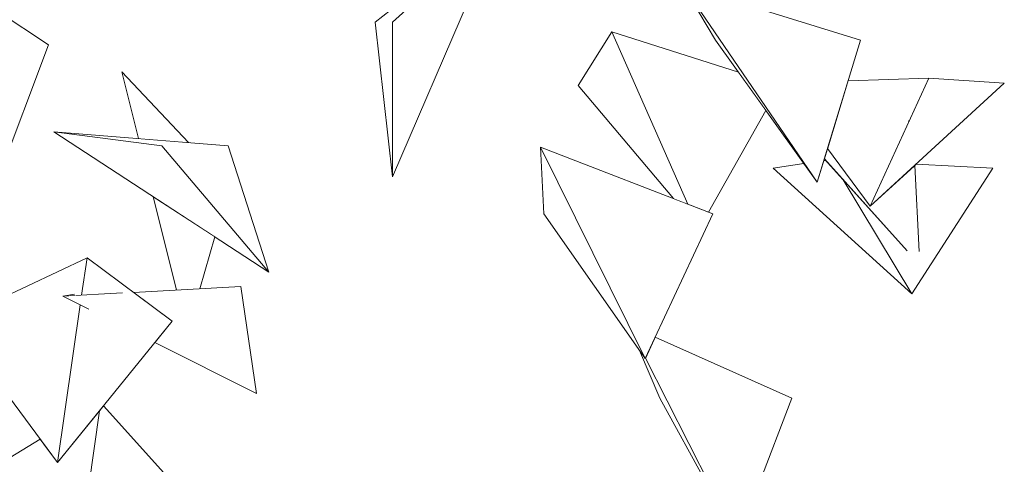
# Model space of a CAD drawing. Extents: x -289599 to -184549, y 66678 to 295474.
# Tile 343 of 656: x -263330 to -263135, y 72109 to 72197. Entities that reach past the tile are written whole.
import ezdxf

# ---------------------------------------------------------------- set-up
doc = ezdxf.new("R2010")
doc.units = 0
doc.header["$MEASUREMENT"] = 0
doc.linetypes.add('Wipeout_Contour', pattern=[1000, 0, -1000])
doc.layers.add('arch drzewa', color=8, linetype='Continuous')
doc.layers.add('arch drzewa_Nr_Pióra__4', color=8, linetype='Continuous', lineweight=9)

msp = doc.modelspace()

# ---------------------------------------------------------------- wipeouts: each hides what was drawn before it
at = {"color": 254, "linetype": 'Wipeout_Contour', "lineweight": 0, "ltscale": 1280813.147639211}
msp.add_wipeout([(-263234.2, 72216.1), (-263259.37, 72196.32), (-263255.92, 72165.66), (-263255.89, 72196.32)], dxfattribs=at).dxf.layer = 'arch drzewa'
at = {"color": 254, "linetype": 'Wipeout_Contour', "lineweight": 0, "ltscale": 1601456.565054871}
msp.add_wipeout([(-263354.12, 72211.13), (-263342.85, 72191.85), (-263335.69, 72161.32), (-263324.19, 72191.85), (-263353.86, 72211.53)], dxfattribs=at).dxf.layer = 'arch drzewa'
at = {"color": 254, "linetype": 'Wipeout_Contour', "lineweight": 0, "ltscale": 960391.691719}
msp.add_wipeout([(-263171.64, 72164.57), (-263163.07, 72192.78), (-263198.34, 72203.7)], dxfattribs=at).dxf.layer = 'arch drzewa'
at = {"color": 254, "linetype": 'Wipeout_Contour', "lineweight": 0, "ltscale": 960735.071534}
msp.add_wipeout([(-263301.67, 72171.83), (-263323.12, 72174.6), (-263280.43, 72146.77)], dxfattribs=at).dxf.layer = 'arch drzewa'
at = {"color": 254, "linetype": 'Wipeout_Contour', "lineweight": 0, "ltscale": 960758.460476}
msp.add_wipeout([(-263321.32, 72141.98), (-263316.26, 72139.44), (-263309.63, 72142.62)], dxfattribs=at).dxf.layer = 'arch drzewa'
at = {"color": 254, "linetype": 'Wipeout_Contour', "lineweight": 0, "ltscale": 1601160.657459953}
msp.add_wipeout([(-263307.3, 72142.74), (-263299.64, 72137.05), (-263303.06, 72132.82), (-263282.9, 72122.7), (-263286.04, 72143.9)], dxfattribs=at).dxf.layer = 'arch drzewa'
at = {"color": 254, "linetype": 'Wipeout_Contour', "lineweight": 0, "ltscale": 2240876.640617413}
msp.add_wipeout([(-263203.78, 72133.86), (-263205.71, 72129.72), (-263190.41, 72099.61), (-263189.09, 72099.6), (-263189.88, 72098.57), (-263187.45, 72093.79), (-263176.65, 72121.75)], dxfattribs=at).dxf.layer = 'arch drzewa'
at = {"color": 254, "linetype": 'Wipeout_Contour', "lineweight": 0, "ltscale": 1280957.996197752}
msp.add_wipeout([(-263314.05, 72119.26), (-263320.45, 72074.32), (-263298.34, 72103.71), (-263313.28, 72120.22)], dxfattribs=at).dxf.layer = 'arch drzewa'

# ---------------------------------------------------------------- next in the draw order: linework, layer by layer
at = {"layer": 'arch drzewa_Nr_Pióra__4', "linetype": 'Continuous'}
for p, q in [((-263324.19, 72191.85), (-263353.86, 72211.53)), ((-263335.69, 72161.32), (-263324.19, 72191.85)), ((-263282.9, 72122.7), (-263286.04, 72143.9)), ((-263187.45, 72093.79), (-263176.65, 72121.75))]:
    msp.add_line(p, q, dxfattribs=at)

# ---------------------------------------------------------------- next in the draw order: wipeouts: each hides what was drawn before it
at = {"color": 254, "linetype": 'Wipeout_Contour', "lineweight": 0, "ltscale": 960601.437084}
msp.add_wipeout([(-263255.92, 72165.66), (-263234.2, 72216.1), (-263255.89, 72196.32)], dxfattribs=at).dxf.layer = 'arch drzewa'
at = {"color": 254, "linetype": 'Wipeout_Contour', "lineweight": 0, "ltscale": 960419.019855}
msp.add_wipeout([(-263171.64, 72164.57), (-263198.34, 72203.7), (-263191.8, 72192.78)], dxfattribs=at).dxf.layer = 'arch drzewa'
at = {"color": 254, "linetype": 'Wipeout_Contour', "lineweight": 0, "ltscale": 1921450.261400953}
msp.add_wipeout([(-263323.12, 72174.6), (-263312.76, 72173.26), (-263301.67, 72171.83), (-263282.56, 72149.28), (-263280.43, 72146.77), (-263288.55, 72171.83)], dxfattribs=at).dxf.layer = 'arch drzewa'
at = {"color": 254, "linetype": 'Wipeout_Contour', "lineweight": 0, "ltscale": 960770.925184}
msp.add_wipeout([(-263321.32, 72141.98), (-263318.73, 72142.12), (-263319.08, 72142.37)], dxfattribs=at).dxf.layer = 'arch drzewa'
at = {"color": 254, "linetype": 'Wipeout_Contour', "lineweight": 0, "ltscale": 1920812.131007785}
msp.add_wipeout([(-263206.9, 72131.24), (-263202.88, 72121.75), (-263190.66, 72099.62), (-263190.41, 72099.61), (-263205.71, 72129.72), (-263205.76, 72129.61)], dxfattribs=at).dxf.layer = 'arch drzewa'
at = {"color": 254, "linetype": 'Wipeout_Contour', "lineweight": 0, "ltscale": 1601263.171005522}
msp.add_wipeout([(-263325.82, 72113.59), (-263342.21, 72103.71), (-263320.45, 72074.32), (-263314.05, 72119.26), (-263322.4, 72108.96)], dxfattribs=at).dxf.layer = 'arch drzewa'

# ---------------------------------------------------------------- next in the draw order: linework, layer by layer
at = {"layer": 'arch drzewa_Nr_Pióra__4', "linetype": 'Continuous'}
for p, q in [((-263259.37, 72196.32), (-263234.2, 72216.1)), ((-263234.2, 72216.1), (-263255.92, 72165.66)), ((-263255.89, 72196.32), (-263234.2, 72216.1)), ((-263255.92, 72165.66), (-263259.37, 72196.32)), ((-263255.92, 72165.66), (-263255.89, 72196.32)), ((-263280.43, 72146.77), (-263288.55, 72171.83)), ((-263190.66, 72099.62), (-263202.88, 72121.75))]:
    msp.add_line(p, q, dxfattribs=at)

# ---------------------------------------------------------------- next in the draw order: wipeouts: each hides what was drawn before it
at = {"color": 254, "linetype": 'Wipeout_Contour', "lineweight": 0, "ltscale": 1280624.397378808}
msp.add_wipeout([(-263219.05, 72183.78), (-263200.19, 72161.35), (-263197.29, 72160.23), (-263212.38, 72194.43)], dxfattribs=at).dxf.layer = 'arch drzewa'
at = {"color": 254, "linetype": 'Wipeout_Contour', "lineweight": 0, "ltscale": 960751.180021}
msp.add_wipeout([(-263296.39, 72172.45), (-263309.61, 72186.46), (-263306.31, 72173.25)], dxfattribs=at).dxf.layer = 'arch drzewa'
at = {"color": 254, "linetype": 'Wipeout_Contour', "lineweight": 0, "ltscale": 2240816.503139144}
msp.add_wipeout([(-263180.4, 72167.4), (-263152.89, 72142.46), (-263166.52, 72165.09), (-263169.98, 72168.93), (-263170.33, 72168.88), (-263171.64, 72164.57), (-263174.3, 72168.3)], dxfattribs=at).dxf.layer = 'arch drzewa'
at = {"color": 254, "linetype": 'Wipeout_Contour', "lineweight": 0, "ltscale": 1280947.411329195}
msp.add_wipeout([(-263303.44, 72161.77), (-263298.8, 72143.21), (-263294.14, 72143.46), (-263291.16, 72153.77)], dxfattribs=at).dxf.layer = 'arch drzewa'
at = {"color": 254, "linetype": 'Wipeout_Contour', "lineweight": 0, "ltscale": 2562067.905827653}
msp.add_wipeout([(-263316.53, 72149.6), (-263343.14, 72137.05), (-263322.4, 72108.96), (-263317.88, 72140.26), (-263321.32, 72141.98), (-263319.08, 72142.37), (-263318.73, 72142.12), (-263317.6, 72142.18)], dxfattribs=at).dxf.layer = 'arch drzewa'

# ---------------------------------------------------------------- next in the draw order: linework, layer by layer
at = {"layer": 'arch drzewa_Nr_Pióra__4', "linetype": 'Continuous'}
for p, q in [((-263296.39, 72172.45), (-263309.61, 72186.46)), ((-263309.61, 72186.46), (-263306.31, 72173.25)), ((-263301.67, 72171.83), (-263323.12, 72174.6)), ((-263288.55, 72171.83), (-263323.12, 72174.6)), ((-263180.4, 72167.4), (-263174.3, 72168.3)), ((-263294.14, 72143.46), (-263291.16, 72153.77)), ((-263342.21, 72103.71), (-263325.82, 72113.59))]:
    msp.add_line(p, q, dxfattribs=at)

# ---------------------------------------------------------------- next in the draw order: wipeouts: each hides what was drawn before it
at = {"color": 254, "linetype": 'Wipeout_Contour', "lineweight": 0, "ltscale": 1600719.562553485}
msp.add_wipeout([(-263187.25, 72186.41), (-263212.38, 72194.43), (-263197.29, 72160.23), (-263193.23, 72158.66), (-263181.81, 72178.8)], dxfattribs=at).dxf.layer = 'arch drzewa'
at = {"color": 254, "linetype": 'Wipeout_Contour', "lineweight": 0, "ltscale": 2240692.193608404}
msp.add_wipeout([(-263153.86, 72151.03), (-263166.52, 72165.09), (-263152.89, 72142.46), (-263136.83, 72167.4), (-263152, 72168.2), (-263152.28, 72167.94), (-263151.44, 72150.88)], dxfattribs=at).dxf.layer = 'arch drzewa'
at = {"color": 254, "linetype": 'Wipeout_Contour', "lineweight": 0, "ltscale": 2241751.911481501}
msp.add_wipeout([(-263322.4, 72108.96), (-263299.64, 72137.05), (-263316.53, 72149.6), (-263317.6, 72142.18), (-263309.63, 72142.62), (-263316.26, 72139.44), (-263317.88, 72140.26)], dxfattribs=at).dxf.layer = 'arch drzewa'

# ---------------------------------------------------------------- next in the draw order: linework, layer by layer
at = {"layer": 'arch drzewa_Nr_Pióra__4', "linetype": 'Continuous'}
for p, q in [((-263163.07, 72192.78), (-263198.34, 72203.7)), ((-263191.8, 72192.78), (-263198.34, 72203.7)), ((-263219.05, 72183.78), (-263212.38, 72194.43)), ((-263187.25, 72186.41), (-263212.38, 72194.43)), ((-263323.12, 72174.6), (-263280.43, 72146.77)), ((-263280.43, 72146.77), (-263301.67, 72171.83)), ((-263303.44, 72161.77), (-263298.8, 72143.21)), ((-263343.14, 72137.05), (-263316.53, 72149.6)), ((-263316.53, 72149.6), (-263317.6, 72142.18)), ((-263299.64, 72137.05), (-263316.53, 72149.6)), ((-263309.48, 72142.62), (-263321.32, 72141.98)), ((-263319.02, 72142.38), (-263321.32, 72141.98)), ((-263286.04, 72143.9), (-263307.3, 72142.74)), ((-263317.88, 72140.26), (-263322.4, 72108.96)), ((-263321.32, 72141.98), (-263316.2, 72139.41)), ((-263322.4, 72108.96), (-263343.14, 72137.05)), ((-263322.4, 72108.96), (-263299.64, 72137.05)), ((-263303.06, 72132.82), (-263282.9, 72122.7)), ((-263314.05, 72119.26), (-263320.45, 72074.32)), ((-263298.34, 72103.71), (-263313.28, 72120.22))]:
    msp.add_line(p, q, dxfattribs=at)

# ---------------------------------------------------------------- next in the draw order: wipeouts: each hides what was drawn before it
at = {"color": 254, "linetype": 'Wipeout_Contour', "lineweight": 0, "ltscale": 1280446.97021705}
msp.add_wipeout([(-263165.52, 72184.71), (-263169.61, 72171.25), (-263161.12, 72159.82), (-263149.52, 72185.25)], dxfattribs=at).dxf.layer = 'arch drzewa'
at = {"color": 254, "linetype": 'Wipeout_Contour', "lineweight": 0, "ltscale": 960486.9445}
msp.add_wipeout([(-263205.76, 72129.61), (-263225.88, 72158.33), (-263226.57, 72171.54)], dxfattribs=at).dxf.layer = 'arch drzewa'

# ---------------------------------------------------------------- next in the draw order: wipeouts: each hides what was drawn before it
at = {"color": 254, "linetype": 'Wipeout_Contour', "lineweight": 0, "ltscale": 960298.423873}
msp.add_wipeout([(-263161.12, 72159.82), (-263149.52, 72185.25), (-263134.52, 72184.25)], dxfattribs=at).dxf.layer = 'arch drzewa'
at = {"color": 254, "linetype": 'Wipeout_Contour', "lineweight": 0, "ltscale": 960455.053187}
msp.add_wipeout([(-263205.76, 72129.61), (-263226.57, 72171.54), (-263192.38, 72158.33)], dxfattribs=at).dxf.layer = 'arch drzewa'

# ---------------------------------------------------------------- next in the draw order: linework, layer by layer
at = {"layer": 'arch drzewa_Nr_Pióra__4', "linetype": 'Continuous'}
for p, q in [((-263198.34, 72203.7), (-263171.64, 72164.57)), ((-263212.38, 72194.43), (-263197.29, 72160.23)), ((-263171.64, 72164.57), (-263191.8, 72192.78)), ((-263165.52, 72184.71), (-263149.52, 72185.25)), ((-263134.52, 72184.25), (-263149.52, 72185.25)), ((-263200.19, 72161.35), (-263219.05, 72183.78)), ((-263193.23, 72158.66), (-263181.81, 72178.8)), ((-263153.34, 72176.72), (-263153.62, 72176.8)), ((-263225.88, 72158.33), (-263226.57, 72171.54)), ((-263226.57, 72171.54), (-263205.76, 72129.61)), ((-263192.38, 72158.33), (-263226.57, 72171.54)), ((-263205.76, 72129.61), (-263225.88, 72158.33)), ((-263205.76, 72129.61), (-263192.38, 72158.33)), ((-263176.65, 72121.75), (-263203.78, 72133.86)), ((-263202.88, 72121.75), (-263206.9, 72131.24)), ((-263205.71, 72129.72), (-263190.41, 72099.61))]:
    msp.add_line(p, q, dxfattribs=at)

# ---------------------------------------------------------------- next in the draw order: wipeouts: each hides what was drawn before it
at = {"color": 254, "linetype": 'Wipeout_Contour', "lineweight": 0, "ltscale": 1920641.160184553}
msp.add_wipeout([(-263170.23, 72169.21), (-263153.86, 72151.03), (-263151.44, 72150.88), (-263152.28, 72167.94), (-263161.12, 72159.82), (-263169.61, 72171.25)], dxfattribs=at).dxf.layer = 'arch drzewa'

# ---------------------------------------------------------------- next in the draw order: linework, layer by layer
at = {"layer": 'arch drzewa_Nr_Pióra__4', "linetype": 'Continuous'}
for p, q in [((-263171.64, 72164.57), (-263163.07, 72192.78)), ((-263149.52, 72185.25), (-263161.12, 72159.82)), ((-263161.12, 72159.82), (-263134.52, 72184.25)), ((-263161.12, 72159.82), (-263169.61, 72171.25)), ((-263170.33, 72168.88), (-263169.98, 72168.93)), ((-263170.23, 72169.21), (-263153.79, 72150.96)), ((-263151.43, 72150.82), (-263152.28, 72167.94)), ((-263136.83, 72167.4), (-263152, 72168.2)), ((-263152.89, 72142.46), (-263180.4, 72167.4)), ((-263152.89, 72142.46), (-263136.83, 72167.4)), ((-263166.52, 72165.09), (-263152.89, 72142.46))]:
    msp.add_line(p, q, dxfattribs=at)

doc.saveas('drawing.dxf')
